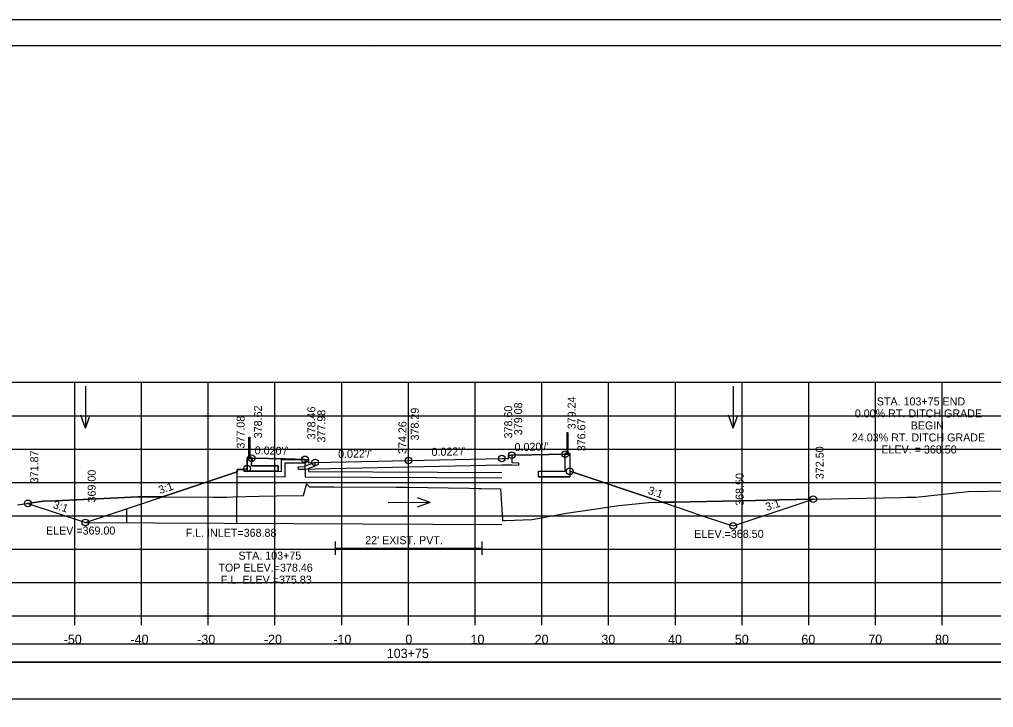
# Model space of a CAD drawing. Extents: x -37291014 to -37290680, y -936053 to -933067.
# Drawn here: x -37290901.4 to -37290755.4, y -935303 to -935200 of the extents above; entities that cross this region are included whole.
import ezdxf

# ---------------------------------------------------------------- set-up
doc = ezdxf.new("R2010")
doc.units = 0
for name, color, linetype in [('Default', 7, 'Continuous'), ('R_Alt Surface', 7, 'Continuous'), ('R_Axis', 7, 'Continuous'), ('R_Axis Annot', 7, 'Continuous'), ('R_Border', 7, 'Continuous'), ('R_Contours', 7, 'Continuous'), ('R_Exist Surface', 7, 'Continuous'), ('R_Fin Surface', 7, 'Continuous'), ('R_Grid', 7, 'Continuous'), ('R_No Plot', 7, 'Continuous'), ('R_Water', 7, 'Continuous'), ('R_Water Annot', 7, 'Continuous'), ('R_Xsect Elev', 7, 'Continuous'), ('R_Xsect Slope', 7, 'Continuous')]:
    doc.layers.add(name, color=color, linetype=linetype)

msp = doc.modelspace()

# ---------------------------------------------------------------- linework, layer by layer
at = {"layer": 'Default'}
for p, q in [((-37290867.02, -935265.5), (-37290867.02, -935262.5)), ((-37290867.02, -935262.5), (-37290866.85, -935262.5)), ((-37290866.85, -935262.5), (-37290866.85, -935265.5)), ((-37290819.35, -935261.88), (-37290819.35, -935264.88)), ((-37290819.18, -935261.88), (-37290819.35, -935261.88)), ((-37290819.18, -935264.88), (-37290819.18, -935261.88)), ((-37290867.21, -935265.52), (-37290867.27, -935265.58)), ((-37290867.27, -935265.58), (-37290867.27, -935267.64)), ((-37290866.66, -935265.5), (-37290867.21, -935265.5)), ((-37290867.21, -935265.5), (-37290867.21, -935265.52)), ((-37290866.66, -935265.52), (-37290867.21, -935265.52)), ((-37290866.66, -935265.52), (-37290866.66, -935265.5)), ((-37290866.6, -935265.58), (-37290866.66, -935265.52)), ((-37290866.6, -935266.81), (-37290866.6, -935265.58)), ((-37290819.6, -935264.97), (-37290819.54, -935264.91)), ((-37290819.6, -935267.64), (-37290819.6, -935264.97)), ((-37290819.54, -935264.88), (-37290819, -935264.88)), ((-37290819.54, -935264.91), (-37290819.54, -935264.88)), ((-37290819.54, -935264.91), (-37290819, -935264.91)), ((-37290819, -935264.88), (-37290819, -935264.91)), ((-37290819, -935264.91), (-37290818.93, -935264.97)), ((-37290818.93, -935264.97), (-37290818.93, -935268.47)), ((-37290862.6, -935266.81), (-37290866.6, -935266.81)), ((-37290862.6, -935267.64), (-37290862.6, -935266.81)), ((-37290862.6, -935267.64), (-37290867.27, -935267.64)), ((-37290823.6, -935268.47), (-37290823.6, -935267.64)), ((-37290823.6, -935267.64), (-37290819.6, -935267.64)), ((-37290823.6, -935268.47), (-37290818.93, -935268.47))]:
    msp.add_line(p, q, dxfattribs=at)
for points in [[(-37290866.52, -935266.19), (-37290866.6, -935266.19), (-37290866.6, -935265.69), (-37290866.52, -935265.69), (-37290866.52, -935266.19)], [(-37290819.68, -935265.57), (-37290819.6, -935265.57), (-37290819.6, -935265.07), (-37290819.68, -935265.07), (-37290819.68, -935265.57)]]:
    msp.add_lwpolyline(points, dxfattribs=at)
for points in [[(-37290992.48, -935296.22), (-37290693.72, -935296.22), (-37290693.72, -935293.51), (-37290992.48, -935293.51)], [(-37290992.48, -935301.74), (-37290693.72, -935301.74), (-37290693.72, -935296.22), (-37290992.48, -935296.22)]]:
    msp.add_lwpolyline(points, close=True, dxfattribs=at)
at = {"layer": 'R_Alt Surface'}
for points in [[(-37290827.6, -935265.23), (-37290827.6, -935266.32), (-37290826.59, -935266.35), (-37290826.6, -935266.76), (-37290827.6, -935266.74), (-37290829.1, -935266.71), (-37290843.1, -935267.02), (-37290857.1, -935267.33), (-37290858.6, -935267.36), (-37290859.6, -935267.38), (-37290859.61, -935266.96), (-37290858.6, -935266.94), (-37290858.6, -935265.85)], [(-37290854.1, -935278.16), (-37290854.1, -935280.16)], [(-37290832.1, -935278.16), (-37290832.1, -935280.16)], [(-37290854.1, -935279.16), (-37290832.1, -935279.16)]]:
    msp.add_lwpolyline(points, dxfattribs=at)
at = {"layer": 'R_Axis'}
for p, q in [((-37290993.1, -935289.31), (-37290693.1, -935289.31)), ((-37290893.1, -935290.71), (-37290893.1, -935289.31)), ((-37290883.1, -935290.71), (-37290883.1, -935289.31)), ((-37290873.1, -935290.71), (-37290873.1, -935289.31)), ((-37290863.1, -935290.71), (-37290863.1, -935289.31)), ((-37290853.1, -935290.71), (-37290853.1, -935289.31)), ((-37290843.1, -935290.71), (-37290843.1, -935289.31)), ((-37290833.1, -935290.71), (-37290833.1, -935289.31)), ((-37290823.1, -935290.71), (-37290823.1, -935289.31)), ((-37290813.1, -935290.71), (-37290813.1, -935289.31)), ((-37290803.1, -935290.71), (-37290803.1, -935289.31)), ((-37290793.1, -935290.71), (-37290793.1, -935289.31)), ((-37290783.1, -935290.71), (-37290783.1, -935289.31)), ((-37290773.1, -935290.71), (-37290773.1, -935289.31)), ((-37290763.1, -935290.71), (-37290763.1, -935289.31))]:
    msp.add_line(p, q, dxfattribs=at)
at = {"layer": 'R_Border'}
for p, q in [((-37291001.1, -935203.85), (-37290684.92, -935203.85)), ((-37290848.58, -935204.11), (-37290848.58, -935204.11)), ((-37290848.58, -935204.11), (-37290848.58, -935204.11))]:
    msp.add_line(p, q, dxfattribs=at)
at = {"layer": 'R_Contours'}
for p, q in [((-37290819.6, -935267.64), (-37290819.6, -935265.57)), ((-37290866.6, -935266.19), (-37290866.6, -935266.81)), ((-37290866.6, -935266.81), (-37290862.6, -935266.81)), ((-37290862.6, -935266.81), (-37290862.6, -935267.64)), ((-37290867.27, -935267.64), (-37290867.27, -935267.23)), ((-37290862.6, -935267.64), (-37290867.27, -935267.64)), ((-37290823.6, -935268.47), (-37290823.6, -935267.64)), ((-37290823.6, -935267.64), (-37290819.6, -935267.64)), ((-37290818.93, -935268.47), (-37290823.6, -935268.47)), ((-37290805.05, -935272.26), (-37290818.93, -935267.64)), ((-37290818.93, -935267.64), (-37290818.93, -935268.47)), ((-37290879.94, -935271.45), (-37290883.6, -935271.44)), ((-37290782.43, -935271.81), (-37290787.53, -935271.92))]:
    msp.add_line(p, q, dxfattribs=at)
for points in [[(-37290866.52, -935265.69), (-37290866.52, -935266.19), (-37290866.6, -935266.19)], [(-37290858.6, -935265.85), (-37290861.6, -935265.79), (-37290866.52, -935265.69)], [(-37290827.6, -935265.23), (-37290827.6, -935266.32), (-37290826.59, -935266.35), (-37290826.6, -935266.76), (-37290827.6, -935266.74), (-37290829.1, -935266.71), (-37290843.1, -935267.02), (-37290857.1, -935267.33), (-37290858.6, -935267.36), (-37290859.6, -935267.38), (-37290859.61, -935266.96), (-37290858.6, -935266.94), (-37290858.6, -935265.85)], [(-37290819.68, -935265.07), (-37290824.6, -935265.17), (-37290827.6, -935265.23)], [(-37290819.6, -935265.57), (-37290819.68, -935265.57), (-37290819.68, -935265.07)], [(-37290867.27, -935267.23), (-37290867.76, -935267.39), (-37290868.76, -935267.39), (-37290868.76, -935267.73), (-37290879.94, -935271.45)], [(-37290867.27, -935267.23), (-37290867.27, -935267.23)], [(-37290818.93, -935267.64), (-37290818.93, -935267.64)], [(-37290879.94, -935271.45), (-37290872.31, -935271.49), (-37290870.33, -935271.5), (-37290869.41, -935271.45), (-37290865.46, -935271.37), (-37290862.85, -935271.32), (-37290858.83, -935271.27), (-37290858.4, -935269.6), (-37290858.38, -935269.52), (-37290857.91, -935269.97), (-37290857.85, -935269.97), (-37290857.49, -935269.97), (-37290854.29, -935269.95), (-37290844.92, -935270.03), (-37290843.38, -935270.04), (-37290833.99, -935270.18), (-37290832.66, -935270.2), (-37290832.2, -935270.21), (-37290829.33, -935270.27), (-37290829.03, -935274.84), (-37290829.01, -935275), (-37290828.55, -935275), (-37290824.58, -935274.85), (-37290819.41, -935273.91), (-37290811.55, -935272.78), (-37290807.09, -935272.3), (-37290805.05, -935272.26)], [(-37290883.6, -935271.44), (-37290896.01, -935272.04), (-37290897.77, -935272.12), (-37290900.12, -935272.44)], [(-37290900.12, -935272.44), (-37290891.52, -935275.31), (-37290879.94, -935271.45)], [(-37290805.05, -935272.26), (-37290800.5, -935273.82), (-37290799.99, -935273.99), (-37290795.29, -935275.55), (-37290794.42, -935275.81), (-37290782.43, -935271.81)], [(-37290787.53, -935271.92), (-37290791.09, -935271.99), (-37290803.34, -935272.24), (-37290805.05, -935272.26)]]:
    msp.add_lwpolyline(points, dxfattribs=at)
at = {"layer": 'R_Exist Surface'}
msp.add_lwpolyline([(-37290901.68, -935272.65), (-37290897.77, -935272.12), (-37290896.01, -935272.04), (-37290883.6, -935271.44), (-37290872.31, -935271.49), (-37290870.33, -935271.5), (-37290869.41, -935271.45), (-37290865.46, -935271.37), (-37290862.85, -935271.32), (-37290858.83, -935271.27), (-37290858.4, -935269.6), (-37290858.38, -935269.52), (-37290858.38, -935269.52), (-37290857.91, -935269.97), (-37290857.85, -935269.97), (-37290857.49, -935269.97), (-37290854.29, -935269.95), (-37290844.92, -935270.03), (-37290843.38, -935270.04), (-37290833.99, -935270.18), (-37290832.66, -935270.2), (-37290832.2, -935270.21), (-37290829.33, -935270.27), (-37290829.03, -935274.84), (-37290829.01, -935275), (-37290828.55, -935275), (-37290824.58, -935274.85), (-37290819.41, -935273.91), (-37290811.55, -935272.78), (-37290807.09, -935272.3), (-37290803.34, -935272.24), (-37290791.09, -935271.99), (-37290787.53, -935271.92), (-37290769.33, -935271.55), (-37290768.42, -935271.53), (-37290767.07, -935271.52), (-37290759.24, -935270.65), (-37290753.3, -935270.58)], dxfattribs=at)
at = {"layer": 'R_Fin Surface'}
msp.add_lwpolyline([(-37290900.12, -935272.44), (-37290891.52, -935275.31), (-37290879.94, -935271.45), (-37290868.76, -935267.73), (-37290868.76, -935267.39), (-37290867.76, -935267.39), (-37290867.27, -935267.23), (-37290867.27, -935265.69), (-37290866.6, -935265.69), (-37290861.6, -935265.79), (-37290858.6, -935265.85), (-37290858.1, -935265.85), (-37290858.1, -935266.35), (-37290857.1, -935266.33), (-37290843.1, -935266.02), (-37290829.1, -935265.71), (-37290828.1, -935265.73), (-37290828.1, -935265.23), (-37290827.6, -935265.23), (-37290824.6, -935265.17), (-37290819.6, -935265.07), (-37290818.93, -935265.07), (-37290818.93, -935267.64), (-37290805.05, -935272.26), (-37290800.5, -935273.82), (-37290799.99, -935273.99), (-37290795.29, -935275.55), (-37290794.42, -935275.81), (-37290782.43, -935271.81)], dxfattribs=at)
at = {"layer": 'R_Grid'}
for p, q in [((-37290993.1, -935254.31), (-37290693.1, -935254.31)), ((-37290893.1, -935289.31), (-37290893.1, -935254.31)), ((-37290883.1, -935289.31), (-37290883.1, -935254.31)), ((-37290873.1, -935289.31), (-37290873.1, -935254.31)), ((-37290863.1, -935289.31), (-37290863.1, -935254.31)), ((-37290853.1, -935289.31), (-37290853.1, -935254.31)), ((-37290843.1, -935289.31), (-37290843.1, -935254.31)), ((-37290833.1, -935289.31), (-37290833.1, -935254.31)), ((-37290823.1, -935289.31), (-37290823.1, -935254.31)), ((-37290813.1, -935289.31), (-37290813.1, -935254.31)), ((-37290803.1, -935289.31), (-37290803.1, -935254.31)), ((-37290793.1, -935289.31), (-37290793.1, -935254.31)), ((-37290783.1, -935289.31), (-37290783.1, -935254.31)), ((-37290773.1, -935289.31), (-37290773.1, -935254.31)), ((-37290763.1, -935289.31), (-37290763.1, -935254.31)), ((-37290993.1, -935259.31), (-37290693.1, -935259.31)), ((-37290993.1, -935264.31), (-37290693.1, -935264.31)), ((-37290993.1, -935269.31), (-37290693.1, -935269.31)), ((-37290993.1, -935274.31), (-37290693.1, -935274.31)), ((-37290993.1, -935279.31), (-37290693.1, -935279.31)), ((-37290993.1, -935284.31), (-37290693.1, -935284.31)), ((-37290993.1, -935289.31), (-37290693.1, -935289.31))]:
    msp.add_line(p, q, dxfattribs=at)
at = {"layer": 'R_No Plot'}
msp.add_line((-37291013.5, -935199.96), (-37290680.17, -935199.96), dxfattribs=at)
for points in [[(-37291013.51, -935199.96), (-37290680.17, -935199.96), (-37290680.17, -935413.29), (-37291013.51, -935413.29)], [(-37290767.18, -935203.85), (-37290747.56, -935203.85), (-37290747.56, -935213.73), (-37290731.45, -935213.73), (-37290708.25, -935213.73), (-37290708.25, -935238.06), (-37290684.92, -935238.06), (-37290684.92, -935409.31), (-37291001.1, -935409.31), (-37291001.1, -935203.85)]]:
    msp.add_lwpolyline(points, close=True, dxfattribs=at)
for centre in [(-37290866.6, -935265.69), (-37290858.6, -935265.85), (-37290843.1, -935266.02), (-37290829.1, -935265.71), (-37290829.1, -935265.71), (-37290827.6, -935265.23), (-37290819.6, -935265.07), (-37290867.27, -935267.23), (-37290857.1, -935266.33), (-37290818.93, -935267.64), (-37290782.43, -935271.81), (-37290900.12, -935272.44), (-37290891.52, -935275.31), (-37290794.42, -935275.81)]:
    msp.add_circle(centre, 0.5, dxfattribs=at)
at = {"layer": 'R_Water'}
for p, q in [((-37290862.1, -935265.85), (-37290858.35, -935265.85)), ((-37290861.6, -935266.35), (-37290858.6, -935266.35)), ((-37290858.27, -935266.01), (-37290858.6, -935266.35)), ((-37290857.1, -935266.33), (-37290858.6, -935266.85)), ((-37290858.6, -935267.35), (-37290858.6, -935266.85)), ((-37290858.27, -935266.01), (-37290858.35, -935265.85)), ((-37290857.1, -935266.86), (-37290858.1, -935267.2)), ((-37290868.8, -935275.43), (-37290868.76, -935267.39)), ((-37290868.77, -935268.43), (-37290861.6, -935268.46)), ((-37290868.76, -935267.39), (-37290867.76, -935267.39)), ((-37290867.76, -935267.39), (-37290867.76, -935267.64)), ((-37290867.76, -935267.64), (-37290862.1, -935267.67)), ((-37290858.6, -935268.48), (-37290829.1, -935268.63)), ((-37290858.1, -935267.35), (-37290858.1, -935267.2)), ((-37290858.1, -935267.69), (-37290829.1, -935267.84)), ((-37290885.3, -935275.34), (-37290885.29, -935273.23)), ((-37290891.52, -935275.31), (-37290829.1, -935275.63))]:
    msp.add_line(p, q, dxfattribs=at)
for points in [[(-37290862.1, -935267.67), (-37290862.1, -935265.85)], [(-37290861.6, -935268.46), (-37290861.6, -935266.35)], [(-37290857.1, -935266.86), (-37290857.1, -935266.33)], [(-37290858.6, -935267.35), (-37290858.6, -935268.48)], [(-37290858.1, -935267.35), (-37290858.1, -935267.69)]]:
    msp.add_lwpolyline(points, dxfattribs=at)
at = {"layer": 'R_Water Annot'}
for p, q in [((-37290891.52, -935254.88), (-37290891.52, -935261.17)), ((-37290794.42, -935254.88), (-37290794.42, -935261.17)), ((-37290891.52, -935261.17), (-37290892.22, -935259.24)), ((-37290891.52, -935261.17), (-37290890.82, -935259.24)), ((-37290794.42, -935261.17), (-37290795.12, -935259.24)), ((-37290794.42, -935261.17), (-37290793.72, -935259.24)), ((-37290846.12, -935272.27), (-37290839.84, -935272.3)), ((-37290839.84, -935272.3), (-37290841.77, -935272.99)), ((-37290839.84, -935272.3), (-37290841.76, -935271.59))]:
    msp.add_line(p, q, dxfattribs=at)
at = {"layer": 'R_Xsect Elev'}
msp.add_line((-37290843.1, -935270.05), (-37290843.1, -935258.05), dxfattribs=at)

# ---------------------------------------------------------------- texts
at = {"layer": 'R_Axis Annot'}
for s, p in [('-50', (-37290894.76, -935293.51)), ('-40', (-37290884.76, -935293.51)), ('-30', (-37290874.76, -935293.51)), ('-20', (-37290864.76, -935293.51)), ('-10', (-37290854.36, -935293.51)), ('0', (-37290843.56, -935293.51)), ('10', (-37290833.79, -935293.51)), ('20', (-37290824.19, -935293.51)), ('30', (-37290814.19, -935293.51)), ('40', (-37290804.19, -935293.51)), ('50', (-37290794.19, -935293.51)), ('60', (-37290784.22, -935293.51)), ('70', (-37290774.19, -935293.51)), ('80', (-37290764.19, -935293.51)), ('103+75', (-37290846.35, -935295.61))]:
    msp.add_text(s, height=1.4, dxfattribs=at).set_placement(p)
at = {"layer": 'R_Water'}
msp.add_text("22' EXIST. PVT.", height=1.2, dxfattribs=at).set_placement((-37290849.58, -935278.56))
at = {"layer": 'R_Water Annot'}
for s, p in [('F.L. INLET=368.88', (-37290876.49, -935277.45)), ('STA. 103+75', (-37290868.58, -935280.87)), ('TOP ELEV.=378.46', (-37290871.58, -935282.67)), ('F.L. ELEV.=375.83', (-37290871.2, -935284.47))]:
    msp.add_text(s, height=1.2, dxfattribs=at).set_placement(p)
at = {"layer": 'R_Xsect Elev'}
for s, p in [('379.24', (-37290818.05, -935261.34)), ('378.62', (-37290865.05, -935262.69)), ('378.46', (-37290857.05, -935262.85)), ('378.29', (-37290841.55, -935263.02)), ('378.60', (-37290827.55, -935262.71)), ('379.08', (-37290826.05, -935262.23)), ('377.08', (-37290867.65, -935264.23)), ('377.98', (-37290855.55, -935263.33)), ('376.67', (-37290816.58, -935264.64)), ('374.26', (-37290843.4, -935265.05)), ('372.50', (-37290780.88, -935268.81)), ('371.87', (-37290898.57, -935269.44)), ('369.00', (-37290889.97, -935272.31)), ('368.50', (-37290792.87, -935272.81))]:
    msp.add_text(s, height=1.2, rotation=90, dxfattribs=at).set_placement(p)
for s, p in [('STA. 103+75 END', (-37290772.92, -935257.77)), ('0.00% RT. DITCH GRADE', (-37290776.21, -935259.57)), ('BEGIN', (-37290767.84, -935261.37)), ('24.03% RT. DITCH GRADE', (-37290776.65, -935263.17)), ('ELEV. = 368.50', (-37290772.23, -935264.97)), ('ELEV.=369.00', (-37290897.42, -935277.11)), ('ELEV.=368.50', (-37290800.27, -935277.61))]:
    msp.add_text(s, height=1.2, dxfattribs=at).set_placement(p)
at = {"layer": 'R_Xsect Slope'}
for s, rotation, p in [("0.020'/'", 358.8542, (-37290866.15, -935265.09)), ("0.022'/'", 1.2567, (-37290839.63, -935265.34)), ("0.020'/'", 1.1458, (-37290827.18, -935264.62)), ("0.022'/'", 1.2567, (-37290853.63, -935265.65)), ('3:1', 18.4332, (-37290880.34, -935271.06)), ('3:1', 341.5668, (-37290807.31, -935270.99)), ('3:1', 341.5668, (-37290896.45, -935273.14)), ('3:1', 18.4332, (-37290789.37, -935273.6))]:
    msp.add_text(s, height=1.2, rotation=rotation, dxfattribs=at).set_placement(p)

doc.saveas('drawing.dxf')
